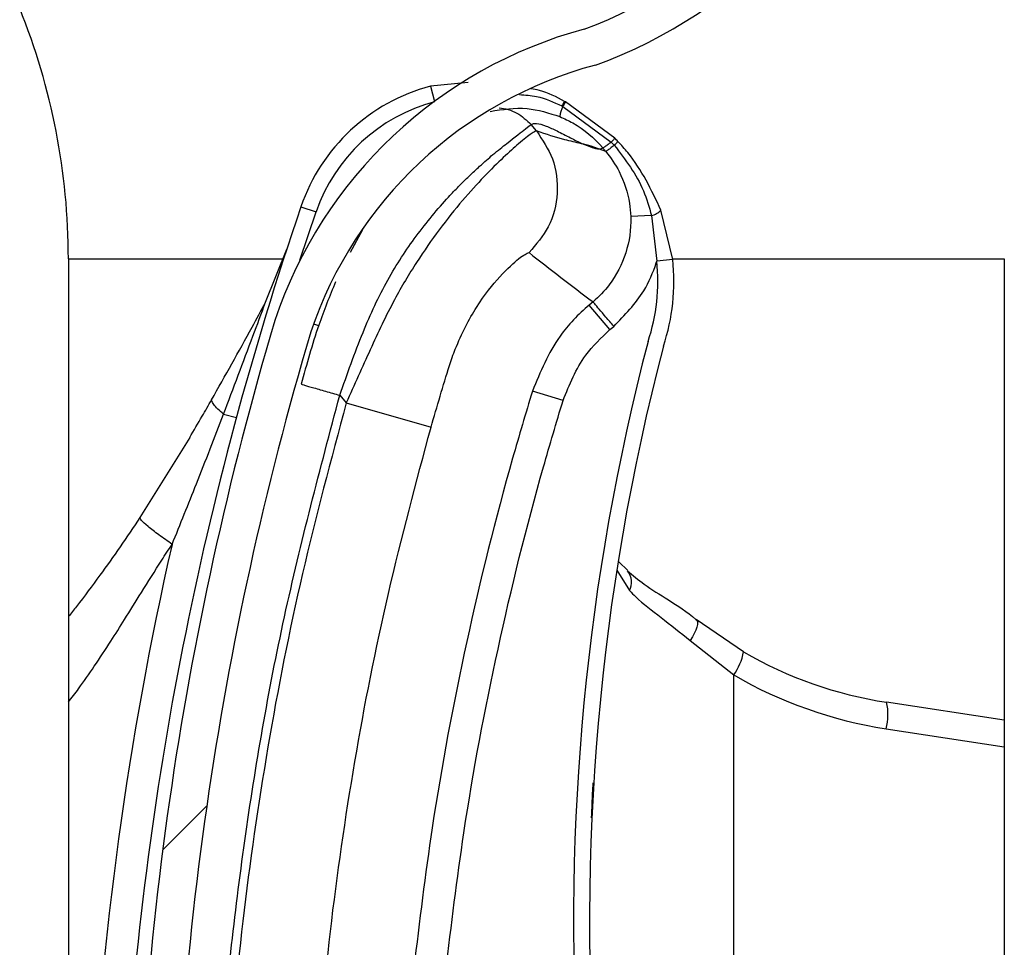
# Model space of a CAD drawing. Header units: inches. Extents: x 170 to 284, y 215 to 248.
# Tile 659 of 1056: x 210.7916 to 210.8546, y 243.9887 to 244.0481. Entities that reach past the tile are written whole.
import ezdxf

# ---------------------------------------------------------------- set-up
doc = ezdxf.new("R2010")
doc.units = ezdxf.units.IN
doc.header["$LTSCALE"] = 0.25
doc.header["$MEASUREMENT"] = 0
doc.layers.add('LH FRONT OF HOOD', color=7, linetype='Continuous')

msp = doc.modelspace()

# ---------------------------------------------------------------- hatches: boundary and pattern name
at = {"layer": 'LH FRONT OF HOOD'}
h = msp.add_hatch(dxfattribs=at)
h.set_pattern_fill('ANSI31', color=256, scale=0.34241245, angle=2.8e-322, style=0)
h.set_pattern_definition([(45, (200.7563139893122, 238.187647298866), (-0.03026527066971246, 0.03026527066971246), [])])
edge = h.paths.add_edge_path(flags=0)
edge.add_arc((210.829581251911, 243.8762405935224), 0.001712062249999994, 450.0000000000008, 472.2104203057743)
edge.add_line((210.8289340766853, 243.8778256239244), (210.8280215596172, 243.8800605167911))
edge.add_arc((210.829581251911, 243.8762405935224), 0.004126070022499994, 449.9999999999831, 472.2104203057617, ccw=False)
edge.add_arc((210.829581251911, 243.8673378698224), 0.01302879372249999, 401.4761673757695, 449.99999999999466, ccw=False)
edge.add_arc((210.825335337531, 243.8641876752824), 0.01830194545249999, 360, 400.06137300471, ccw=False)
edge.add_arc((210.831875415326, 243.8641876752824), 0.01176186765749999, 292.1408576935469, 360, ccw=False)
edge.add_arc((210.829581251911, 243.8674405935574), 0.01566536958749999, 235.2570680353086, 295.4307998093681, ccw=False)
edge.add_arc((210.834820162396, 243.8755557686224), 0.02532140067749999, 212.8542481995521, 235.9809333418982, ccw=False)
edge.add_arc((210.826670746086, 243.8691868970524), 0.01504902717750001, 172.1557183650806, 209.3146496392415, ccw=False)
edge.add_arc((210.839100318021, 243.8678514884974), 0.02754708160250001, 453.308503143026, 532.9325737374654, ccw=False)
edge.add_arc((210.835847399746, 243.9039417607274), 0.008748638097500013, 280.9586189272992, 427.9414322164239)
edge.add_arc((210.8557071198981, 243.9662950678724), 0.05672062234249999, 179.5706357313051, 253.00989973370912, ccw=False)
edge.add_arc((211.014038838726, 243.9674935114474), 0.2150521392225, 163.4260275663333, 180.2060536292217, ccw=False)
edge.add_arc((210.835265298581, 244.0196429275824), 0.02884824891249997, 465.15884346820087, 521.4137567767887, ccw=False)
edge.add_arc((210.817939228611, 244.0741892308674), 0.0284373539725, 290.1205938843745, 343.7190675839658)
edge.add_arc((210.830779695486, 244.0700117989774), 0.01494630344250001, 345.2914408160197, 400.5471921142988)
edge.add_arc((210.827355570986, 244.0681970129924), 0.0187470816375, 397.9578745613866, 431.4396159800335)
edge.add_arc((210.829581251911, 244.0730250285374), 0.0134739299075, 433.877557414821, 472.2736457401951)
edge.add_arc((210.827013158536, 244.0800444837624), 0.006011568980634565, 474.982532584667, 495.7175736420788)
edge.add_arc((210.836806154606, 244.0727853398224), 0.01816498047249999, 500.8992600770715, 540.0000000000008)
edge.add_arc((210.829581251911, 244.0727853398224), 0.01094007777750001, 180, 270)
edge.add_arc((210.829581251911, 244.0637114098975), 0.001866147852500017, 270, 285.642246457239)
edge.add_line((210.8300844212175, 244.06191437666), (210.8307353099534, 244.0595897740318))
edge.add_arc((210.829581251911, 244.0637114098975), 0.004280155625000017, 270.00000000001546, 285.6422464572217, ccw=False)
edge.add_arc((210.829581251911, 244.0727853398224), 0.01335408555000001, 179.9999999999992, 270.00000000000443, ccw=False)
edge.add_arc((210.836806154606, 244.0727853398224), 0.020578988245, 500.61135831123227, 540, ccw=False)
edge.add_arc((210.827013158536, 244.0800444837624), 0.008425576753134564, 474.57766718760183, 496.4997109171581, ccw=False)
edge.add_arc((210.829581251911, 244.0730250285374), 0.01588793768, 433.6903022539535, 472.4705806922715, ccw=False)
edge.add_arc((210.827355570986, 244.0681970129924), 0.02116108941, 398.1045307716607, 431.57717173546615, ccw=False)
edge.add_arc((210.830779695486, 244.0700117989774), 0.01736031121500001, 345.180248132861, 400.3658533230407, ccw=False)
edge.add_arc((210.817939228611, 244.0741892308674), 0.030851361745, 289.9181572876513, 343.77953759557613, ccw=False)
edge.add_arc((210.835265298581, 244.0196429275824), 0.02643424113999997, 464.9417095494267, 521.3236131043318)
edge.add_arc((211.014038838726, 243.9674935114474), 0.21263813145, 523.4376684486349, 540.2096895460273)
edge.add_arc((210.8557071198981, 243.9662950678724), 0.05430661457, 539.5566266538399, 613.1145348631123)
edge.add_arc((210.835847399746, 243.9039417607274), 0.01116264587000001, 280.0610388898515, 428.5290871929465, ccw=False)
edge.add_arc((210.839100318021, 243.8678514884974), 0.02513307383, 452.9714001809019, 532.9706577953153)
edge.add_arc((210.826670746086, 243.8691868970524), 0.01263501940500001, 532.0830472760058, 568.9826967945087)
edge.add_arc((210.834820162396, 243.8755557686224), 0.022907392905, 213.0443063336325, 236.0197152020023)
edge.add_arc((210.829581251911, 243.8674405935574), 0.01325136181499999, 235.1922404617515, 295.7352497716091)
edge.add_arc((210.831875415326, 243.8641876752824), 0.009347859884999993, 291.7225241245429, 360)
edge.add_arc((210.825335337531, 243.8641876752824), 0.01588793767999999, 360, 399.952178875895)
edge.add_arc((210.829581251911, 243.8673378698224), 0.01061478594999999, 401.6345013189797, 450.0000000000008)

# ---------------------------------------------------------------- linework, layer by layer
for p, q in [((210.8202924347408, 244.0440790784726), (210.8178930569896, 244.0438295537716)), ((210.8178930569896, 244.0438295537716), (210.8181468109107, 244.0428631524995)), ((210.8264794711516, 244.0428637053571), (210.826478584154, 244.0428641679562)), ((210.8265410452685, 244.0428313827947), (210.8264794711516, 244.0428637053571)), ((210.8265419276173, 244.0428309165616), (210.8265410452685, 244.0428313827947)), ((210.8296833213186, 244.0405072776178), (210.8265419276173, 244.0428309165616)), ((210.8262972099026, 244.042573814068), (210.8262981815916, 244.0425733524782)), ((210.8262981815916, 244.0425733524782), (210.8263603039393, 244.0425435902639)), ((210.8263603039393, 244.0425435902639), (210.8263611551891, 244.0425431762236)), ((210.8263611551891, 244.0425431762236), (210.8294648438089, 244.0402588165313)), ((210.8261733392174, 244.0418862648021), (210.8261740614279, 244.0418859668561)), ((210.8246730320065, 244.0409717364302), (210.8243252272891, 244.0413831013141)), ((210.8291087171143, 244.0396559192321), (210.8281773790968, 244.0399884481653)), ((210.8294648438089, 244.0402588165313), (210.829655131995, 244.0400531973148)), ((210.8095988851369, 244.0361214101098), (210.8105706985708, 244.035788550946)), ((210.8333963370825, 244.0327485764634), (210.8326457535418, 244.0358955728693)), ((210.8095349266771, 244.0326878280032), (210.8105706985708, 244.035788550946)), ((210.8320430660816, 244.0355481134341), (210.8307094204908, 244.0354989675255)), ((210.8320430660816, 244.0355481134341), (210.8323752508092, 244.0326363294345)), ((210.8135333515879, 244.034630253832), (210.8127396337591, 244.0331915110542)), ((210.8073302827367, 244.0300055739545), (210.808685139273, 244.0333945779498)), ((210.7947053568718, 244.0327879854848), (210.8084426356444, 244.0327879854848)), ((210.7947053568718, 244.0327879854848), (210.7947053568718, 243.9739975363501)), ((210.8333963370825, 244.0327485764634), (210.8323752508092, 244.0326363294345)), ((210.8333869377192, 244.0327879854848), (210.8546275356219, 244.0327879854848)), ((210.8546275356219, 244.0327879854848), (210.8546275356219, 239.7800253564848)), ((210.8282945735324, 244.0300303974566), (210.8280465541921, 244.029820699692)), ((210.8293722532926, 244.0282527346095), (210.8280465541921, 244.029820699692)), ((210.8104010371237, 244.028617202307), (210.8107293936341, 244.0285163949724)), ((210.8293722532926, 244.0282527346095), (210.8296202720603, 244.0284624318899)), ((210.8120815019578, 244.0240485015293), (210.812494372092, 244.0235601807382)), ((210.8263757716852, 244.0237128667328), (210.8244129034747, 244.0243154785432)), ((210.812494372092, 244.0235601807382), (210.8179245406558, 244.0220120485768)), ((210.8046433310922, 244.0228402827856), (210.8054618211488, 244.0226184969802)), ((210.8024754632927, 244.0213449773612), (210.7992892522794, 244.0162184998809)), ((210.8299404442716, 244.0133830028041), (210.8305339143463, 244.0128253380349)), ((210.8298300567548, 244.0128500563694), (210.8306316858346, 244.0115448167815)), ((210.8379397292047, 244.0076241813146), (210.8348993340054, 244.0096914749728)), ((210.8345125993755, 244.0083472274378), (210.8373029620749, 244.0061439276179)), ((210.8373029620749, 243.940723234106), (210.8373029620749, 244.0061439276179)), ((210.8546275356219, 244.0032483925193), (210.8470902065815, 244.0043984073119)), ((210.8470554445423, 244.0027059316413), (210.8546275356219, 244.0015506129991))]:
    msp.add_line(p, q, dxfattribs=at)
at = {"layer": 'LH FRONT OF HOOD', "flags": 128}
msp.add_lwpolyline([(210.8348993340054, 244.0096914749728), (210.8349553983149, 244.0096174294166), (210.8349809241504, 244.0095086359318), (210.8349752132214, 244.0093680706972), (210.8349384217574, 244.0091995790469), (210.8348715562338, 244.009007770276), (210.8347764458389, 244.0087978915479), (210.8346556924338, 244.008575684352), (210.8345125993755, 244.0083472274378)], dxfattribs=at)
at = {"layer": 'LH FRONT OF HOOD'}
for centre, radius, start, end in [((210.817939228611, 244.0741892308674), 0.02843735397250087, 290.1205938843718, 343.7190675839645), ((210.817939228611, 244.0741892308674), 0.03085136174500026, 289.91815728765, 343.7795375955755), ((210.7519038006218, 244.0327879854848), 0.04280155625, 0, 21.99999999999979), ((210.835265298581, 244.0196429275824), 0.02884824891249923, 105.1588434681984, 161.4137567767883), ((210.835265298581, 244.0196429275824), 0.02643424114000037, 104.9417095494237, 161.3236131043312), ((210.8209367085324, 244.0322380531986), 0.01198443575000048, 104.7123854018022, 161.0929786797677), ((210.8209367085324, 244.0322380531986), 0.01095719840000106, 104.712385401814, 161.0929786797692), ((210.8277065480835, 244.041895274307), 0.001564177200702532, 141.7256942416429, 154.2910519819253), ((210.8277110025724, 244.0418929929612), 0.001568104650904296, 141.7542666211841, 154.2863466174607), ((210.8278097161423, 244.0418339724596), 0.001613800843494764, 141.826092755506, 153.9140894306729), ((210.8278088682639, 244.0418343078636), 0.001611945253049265, 141.8104826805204, 153.9114578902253), ((210.8284075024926, 244.0416060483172), 0.00225166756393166, 155.3939551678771, 172.8510957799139), ((210.8284101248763, 244.0416046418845), 0.002253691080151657, 155.3897650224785, 172.8291455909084), ((211.0140036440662, 243.9661100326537), 0.2160622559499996, 161.092978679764, 176.5597220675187), ((210.8316909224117, 244.0368553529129), 0.001353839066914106, 285.0764398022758, 314.8519014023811), ((210.8204625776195, 244.0313267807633), 0.0130116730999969, 341.5025581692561, 6.273281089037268), ((210.8204625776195, 244.0313267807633), 0.01198443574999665, 341.341097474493, 6.273281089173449), ((211.014038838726, 243.9674935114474), 0.2150521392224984, 163.4260275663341, 180.2060536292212), ((211.014038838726, 243.9674935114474), 0.2126381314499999, 163.4376684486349, 180.2096895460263), ((210.9735989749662, 243.9904041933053), 0.1465525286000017, 165.3406183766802, 202.0185750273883), ((210.9735989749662, 243.9904041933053), 0.1455252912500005, 165.3544246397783, 203.870550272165), ((211.0140036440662, 243.9661100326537), 0.2180957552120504, 167.1792232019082, 177.2535733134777), ((210.8296418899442, 244.0120738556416), 0.001122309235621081, 331.8758133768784, 39.94683461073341), ((210.8343779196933, 244.0082792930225), 0.003621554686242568, 323.8694765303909, 349.5782562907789), ((210.8510153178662, 244.0301240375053), 0.02602334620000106, 239.8373732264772, 261.3249484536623), ((210.8512387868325, 244.0301240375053), 0.02773540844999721, 239.8373732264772, 261.3249484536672), ((210.8437595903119, 244.0036202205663), 0.003420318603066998, 344.4956794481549, 13.15103634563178)]:
    msp.add_arc(centre, radius, start, end, dxfattribs=at)
for points, knots in [([(210.826478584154, 244.0428641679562), (210.825953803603, 244.0431423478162), (210.8252629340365, 244.0435085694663), (210.8245005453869, 244.043636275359), (210.8243172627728, 244.0436669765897)], [0, 0, 0, 0, 0.7595942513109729, 1, 1, 1, 1]), ([(210.8235815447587, 244.0432947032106), (210.823951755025, 244.0432732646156), (210.8249002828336, 244.0432183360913), (210.8257681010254, 244.0428179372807), (210.8262972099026, 244.042573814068)], [0, 0, 0, 0, 0.3902998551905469, 1, 1, 1, 1]), ([(210.8217136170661, 244.0422233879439), (210.8225050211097, 244.0423468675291), (210.8240226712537, 244.0425836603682), (210.8254772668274, 244.0421119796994), (210.8261733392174, 244.0418862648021)], [0, 0, 0, 0, 0.5214667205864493, 1, 1, 1, 1]), ([(210.8222872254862, 244.0424534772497), (210.8224773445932, 244.0424251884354), (210.8228727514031, 244.0423663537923), (210.8236097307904, 244.0420635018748), (210.8240433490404, 244.0416511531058), (210.8243252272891, 244.0413831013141)], [0, 0, 0, 0, 0.2447599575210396, 0.5090480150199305, 1, 1, 1, 1]), ([(210.8261740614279, 244.0418859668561), (210.8264536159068, 244.0417577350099), (210.8274865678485, 244.0412839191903), (210.8283807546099, 244.0405185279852), (210.8289151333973, 244.0398851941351), (210.8289151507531, 244.0398851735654)], [0, 0, 0, 0, 0.2706300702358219, 0.9999763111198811, 1, 1, 1, 1]), ([(210.8120815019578, 244.0240485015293), (210.8125573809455, 244.0254049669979), (210.8134557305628, 244.027965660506), (210.8150711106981, 244.031456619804), (210.8166735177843, 244.0338685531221), (210.818005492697, 244.0355712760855), (210.8189203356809, 244.036614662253), (210.8197119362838, 244.0374431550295), (210.8203807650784, 244.0381030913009), (210.8211255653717, 244.038798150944), (210.8219593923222, 244.0395238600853), (210.8230887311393, 244.0404318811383), (210.8240787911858, 244.0411918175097), (210.8242479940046, 244.041323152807), (210.8243252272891, 244.0413831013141)], [0, 0, 0, 0, 0.1307156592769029, 0.2467609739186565, 0.3577928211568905, 0.4170971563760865, 0.4791482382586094, 0.5177152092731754, 0.5590896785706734, 0.603294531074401, 0.6633484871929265, 0.7353692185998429, 0.8792082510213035, 1, 1, 1, 1]), ([(210.8246730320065, 244.0409717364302), (210.8245936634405, 244.0409400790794), (210.8244323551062, 244.0408757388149), (210.8236438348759, 244.0402569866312), (210.8225828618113, 244.0393138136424), (210.8213524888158, 244.0381002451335), (210.8199447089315, 244.0365543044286), (210.8184695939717, 244.0347191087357), (210.8169795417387, 244.0325839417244), (210.8154511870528, 244.0300293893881), (210.8140150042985, 244.0269530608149), (210.8130055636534, 244.0247007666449), (210.812494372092, 244.0235601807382)], [0, 0, 0, 0, 0.1094013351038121, 0.2223468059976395, 0.3151791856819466, 0.4102231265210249, 0.5012749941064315, 0.5946006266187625, 0.6834485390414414, 0.7745330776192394, 0.8858211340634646, 1, 1, 1, 1]), ([(210.8246730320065, 244.0409717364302), (210.8250622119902, 244.0403958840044), (210.8258706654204, 244.0391996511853), (210.8261295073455, 244.036974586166), (210.8256017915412, 244.0347972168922), (210.8246537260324, 244.0337074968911), (210.8241973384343, 244.0331829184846)], [0, 0, 0, 0, 0.2406941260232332, 0.4999999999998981, 0.7593058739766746, 1, 1, 1, 1]), ([(210.8243252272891, 244.0413831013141), (210.8244320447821, 244.0414227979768), (210.824656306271, 244.0415061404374), (210.8252580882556, 244.0413121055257), (210.8260127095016, 244.0409640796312), (210.8268120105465, 244.0405498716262), (210.8276094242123, 244.0401427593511), (210.8280333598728, 244.0399846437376), (210.8282483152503, 244.039904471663)], [0, 0, 0, 0, 0.1574760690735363, 0.330618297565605, 0.4911886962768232, 0.6742546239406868, 0.834831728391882, 1, 1, 1, 1]), ([(210.8281773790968, 244.0399884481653), (210.8279666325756, 244.0400466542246), (210.8273853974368, 244.0402071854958), (210.8263171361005, 244.040416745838), (210.825296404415, 244.0407613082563), (210.8246730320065, 244.0409717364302)], [0, 0, 0, 0, 0.1812946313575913, 0.50000735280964, 1, 1, 1, 1]), ([(210.8298882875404, 244.0402967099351), (210.8298882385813, 244.0402967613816), (210.8298207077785, 244.040367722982), (210.8297519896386, 244.040437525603), (210.8296833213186, 244.0405072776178)], [0, 0, 0, 0, 0.0007249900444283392, 0.9999999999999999, 0.9999999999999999, 0.9999999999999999, 0.9999999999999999]), ([(210.8282483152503, 244.039904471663), (210.8283418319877, 244.0398788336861), (210.8285298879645, 244.0398272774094), (210.82875731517, 244.0398147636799), (210.8288624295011, 244.039861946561), (210.8289148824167, 244.0398854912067)], [0, 0, 0, 0, 0.3313600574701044, 0.6663431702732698, 0.9999999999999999, 0.9999999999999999, 0.9999999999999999, 0.9999999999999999]), ([(210.8289148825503, 244.0398854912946), (210.8289630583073, 244.0398284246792), (210.8290276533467, 244.0397519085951), (210.829092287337, 244.0396753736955), (210.8291087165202, 244.0396559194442)], [0, 0, 0, 0, 0.7458120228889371, 0.9999999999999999, 0.9999999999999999, 0.9999999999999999, 0.9999999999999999]), ([(210.8294648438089, 244.0402588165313), (210.8294450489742, 244.0402435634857), (210.8293261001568, 244.040151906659), (210.8291415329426, 244.0400149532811), (210.8289666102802, 244.03989683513), (210.8289323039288, 244.0398890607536), (210.8289151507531, 244.0398851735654)], [0, 0, 0, 0, 0.06239373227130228, 0.3749291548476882, 0.6874645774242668, 1, 1, 1, 1]), ([(210.8296551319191, 244.0400531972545), (210.8296351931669, 244.0400373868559), (210.8295154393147, 244.0399424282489), (210.8293302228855, 244.0397993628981), (210.829156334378, 244.0396735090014), (210.8291245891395, 244.0396617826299), (210.8291087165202, 244.0396559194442)], [0, 0, 0, 0, 0.062428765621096, 0.3749525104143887, 0.6874762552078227, 1, 1, 1, 1]), ([(210.8296553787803, 244.040052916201), (210.8303636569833, 244.0391246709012), (210.8314171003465, 244.0377440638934), (210.8318885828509, 244.0360900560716), (210.8320430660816, 244.0355481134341)], [0, 0, 0, 0, 0.6723457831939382, 1, 1, 1, 1]), ([(210.8326457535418, 244.0358955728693), (210.8320324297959, 244.0371912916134), (210.8312818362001, 244.038777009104), (210.8301037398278, 244.0400617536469), (210.8298882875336, 244.0402967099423)], [0, 0, 0, 0, 0.8171182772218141, 1, 1, 1, 1]), ([(210.8291055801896, 244.0396596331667), (210.8291055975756, 244.0396596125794), (210.8294406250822, 244.039262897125), (210.8301246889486, 244.038229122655), (210.8306153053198, 244.0367694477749), (210.8306887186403, 244.0357784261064), (210.8307094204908, 244.0354989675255)], [0, 0, 0, 0, 1.782673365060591e-05, 0.3435204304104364, 0.8148790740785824, 1, 1, 1, 1]), ([(210.8307094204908, 244.0354989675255), (210.8307101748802, 244.0354766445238), (210.8307367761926, 244.0346894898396), (210.8305122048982, 244.0331179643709), (210.8295566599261, 244.0312813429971), (210.8286774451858, 244.030354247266), (210.8282944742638, 244.0300302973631), (210.8282944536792, 244.0300302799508)], [0, 0, 0, 0, 0.0108740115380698, 0.3834398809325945, 0.7558119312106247, 0.9999868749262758, 1, 1, 1, 1]), ([(210.8191039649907, 244.0259453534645), (210.8191039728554, 244.0259453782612), (210.8192178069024, 244.0263042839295), (210.8197172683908, 244.0277104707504), (210.8208918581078, 244.0299131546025), (210.822426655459, 244.0318164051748), (210.8237720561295, 244.0330280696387), (210.8240457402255, 244.0331277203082), (210.8241973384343, 244.0331829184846)], [0, 0, 0, 0, 4.497367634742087e-06, 0.06509473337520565, 0.2616701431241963, 0.4753105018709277, 0.7093656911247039, 0.9999999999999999, 0.9999999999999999, 0.9999999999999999, 0.9999999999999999]), ([(210.8241973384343, 244.0331829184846), (210.8248705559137, 244.0326537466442), (210.8262169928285, 244.0315954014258), (210.8276019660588, 244.0305519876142), (210.8282944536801, 244.0300302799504)], [0, 0, 0, 0, 0.4999992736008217, 1, 1, 1, 1]), ([(210.8296202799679, 244.0284624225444), (210.8303220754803, 244.0291807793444), (210.8314841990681, 244.0303703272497), (210.8321591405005, 244.0319438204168), (210.8323643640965, 244.0326014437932), (210.8323752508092, 244.0326363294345)], [0, 0, 0, 0, 0.5907811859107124, 0.9782917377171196, 1, 1, 1, 1]), ([(210.8118122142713, 244.031318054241), (210.8114378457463, 244.0304002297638), (210.8105812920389, 244.028300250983), (210.8099617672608, 244.0260330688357), (210.809613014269, 244.024756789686)], [0, 0, 0, 0, 0.4370636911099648, 1, 1, 1, 1]), ([(210.8038715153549, 244.0237551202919), (210.8047424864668, 244.0252953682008), (210.8059053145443, 244.0273517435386), (210.8070443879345, 244.0294731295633), (210.8073302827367, 244.0300055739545)], [0, 0, 0, 0, 0.7490110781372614, 1, 1, 1, 1]), ([(210.8046433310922, 244.0228402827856), (210.8052717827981, 244.0245051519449), (210.8061719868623, 244.0268899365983), (210.8070616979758, 244.0292831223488), (210.8073302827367, 244.0300055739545)], [0, 0, 0, 0, 0.6981213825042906, 1, 1, 1, 1]), ([(210.8280465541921, 244.029820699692), (210.8280465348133, 244.0298206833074), (210.8273526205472, 244.0292339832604), (210.8257778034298, 244.0276104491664), (210.8249198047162, 244.0255391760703), (210.8244129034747, 244.0243154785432)], [0, 0, 0, 0, 1.142795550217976e-05, 0.409211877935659, 1, 1, 1, 1]), ([(210.8263757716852, 244.0237128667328), (210.8267874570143, 244.0247300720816), (210.8274850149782, 244.0264536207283), (210.8288236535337, 244.0277297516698), (210.8293722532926, 244.0282527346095)], [0, 0, 0, 0, 0.5901808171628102, 1, 1, 1, 1]), ([(210.8179245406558, 244.0220120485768), (210.8183120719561, 244.023336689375), (210.8186996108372, 244.0246613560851), (210.8191039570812, 244.0259453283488), (210.8191039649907, 244.0259453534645)], [0, 0, 0, 0, 0.999980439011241, 1, 1, 1, 1]), ([(210.809613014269, 244.024756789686), (210.8096459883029, 244.0247473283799), (210.8096967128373, 244.0247327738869), (210.8100045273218, 244.0246444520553), (210.8103231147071, 244.0245530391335), (210.8107185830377, 244.024439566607), (210.8112932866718, 244.0242746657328), (210.8117709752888, 244.0241376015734), (210.8120815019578, 244.0240485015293)], [0, 0, 0, 0, 0.2394568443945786, 0.3683606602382, 0.5000000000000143, 0.6316393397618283, 0.7605431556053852, 1, 1, 1, 1]), ([(210.8039693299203, 243.9670219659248), (210.8040681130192, 243.971777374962), (210.804266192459, 243.9813129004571), (210.805875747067, 243.9956218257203), (210.8083325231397, 244.0099313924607), (210.8108298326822, 244.0193352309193), (210.8120815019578, 244.0240485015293)], [0, 0, 0, 0, 0.2468628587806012, 0.4950083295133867, 0.74689458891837, 1, 1, 1, 1]), ([(210.8244129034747, 244.0243154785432), (210.8239848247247, 244.0228861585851), (210.8223999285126, 244.0175943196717), (210.820104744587, 244.0082962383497), (210.8180381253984, 243.9973868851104), (210.8171868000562, 243.9903745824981), (210.8168232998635, 243.9873804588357)], [0, 0, 0, 0, 0.1185397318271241, 0.4388752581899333, 0.7604101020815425, 1, 1, 1, 1]), ([(210.8024734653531, 244.0213415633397), (210.802473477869, 244.0213415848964), (210.8027377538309, 244.0217967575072), (210.8032054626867, 244.0225967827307), (210.8036723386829, 244.0234059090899), (210.8038715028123, 244.0237550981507), (210.8038715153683, 244.0237551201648)], [0, 0, 0, 0, 2.704369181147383e-05, 0.571031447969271, 0.9999729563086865, 1, 1, 1, 1]), ([(210.8046433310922, 244.0228402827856), (210.8045121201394, 244.0229520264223), (210.804246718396, 244.0231780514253), (210.8039930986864, 244.0234683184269), (210.8038888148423, 244.0236532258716), (210.8038747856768, 244.0237358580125), (210.8038715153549, 244.0237551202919)], [0, 0, 0, 0, 0.2979480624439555, 0.6026626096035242, 0.9073771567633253, 0.9999999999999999, 0.9999999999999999, 0.9999999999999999, 0.9999999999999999]), ([(210.812494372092, 244.0235601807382), (210.8115202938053, 244.0199300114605), (210.8095693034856, 244.0126591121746), (210.8073910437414, 244.001578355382), (210.8057799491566, 243.9903957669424), (210.8047691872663, 243.9794270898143), (210.8045745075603, 243.9721792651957), (210.8044810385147, 243.9686994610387)], [0, 0, 0, 0, 0.2027568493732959, 0.4061035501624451, 0.6088604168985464, 0.8122072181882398, 1, 1, 1, 1]), ([(210.8188647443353, 243.987160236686), (210.8192244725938, 243.9901233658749), (210.820065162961, 243.9970482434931), (210.8221090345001, 244.0078448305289), (210.8243793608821, 244.0170469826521), (210.8259521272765, 244.0222983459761), (210.8263757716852, 244.0237128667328)], [0, 0, 0, 0, 0.2395900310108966, 0.5599255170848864, 0.8814604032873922, 0.9999999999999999, 0.9999999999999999, 0.9999999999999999, 0.9999999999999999]), ([(210.8013452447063, 244.0145059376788), (210.8018681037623, 244.0157973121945), (210.8029910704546, 244.0185708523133), (210.8040678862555, 244.0213533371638), (210.8046433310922, 244.0228402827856)], [0, 0, 0, 0, 0.4656051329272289, 1, 1, 1, 1]), ([(210.8101271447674, 243.9686297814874), (210.8101271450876, 243.9686298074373), (210.8101689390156, 243.972016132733), (210.8104320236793, 243.9790628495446), (210.8113839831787, 243.9897360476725), (210.8129585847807, 244.0006121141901), (210.8150770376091, 244.0113994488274), (210.8169753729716, 244.0184745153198), (210.8179245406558, 244.0220120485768)], [0, 0, 0, 0, 1.439079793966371e-06, 0.1877923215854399, 0.3908439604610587, 0.5938956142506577, 0.7969478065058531, 1, 1, 1, 1]), ([(210.7992892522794, 244.0162184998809), (210.7988670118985, 244.0155910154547), (210.7980260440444, 244.014341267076), (210.7966688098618, 244.0124501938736), (210.795569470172, 244.010963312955), (210.7948790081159, 244.0100966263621), (210.7947053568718, 244.0098786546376)], [0, 0, 0, 0, 0.2874979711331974, 0.5726040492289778, 0.8925098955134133, 1, 1, 1, 1]), ([(210.8013452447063, 244.0145059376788), (210.8010544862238, 244.0147112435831), (210.8004556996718, 244.0151340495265), (210.7997666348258, 244.0156753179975), (210.7993249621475, 244.0160759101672), (210.7993009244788, 244.0161718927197), (210.7992892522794, 244.0162184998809)], [0, 0, 0, 0, 0.242789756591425, 0.5000000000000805, 0.7572102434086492, 1, 1, 1, 1]), ([(210.7947053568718, 244.0043940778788), (210.7949262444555, 244.0046822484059), (210.7955020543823, 244.0054334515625), (210.7964020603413, 244.0067447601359), (210.7973769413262, 244.0082247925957), (210.7983730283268, 244.0098062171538), (210.7994492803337, 244.0115372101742), (210.8004591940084, 244.0131451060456), (210.8011237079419, 244.0141656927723), (210.8013452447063, 244.0145059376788)], [0, 0, 0, 0, 0.09019872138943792, 0.2351300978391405, 0.3944108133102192, 0.5296508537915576, 0.6982639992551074, 0.8994067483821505, 1, 1, 1, 1]), ([(210.8304942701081, 244.0128071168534), (210.8308375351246, 244.012522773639), (210.8315775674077, 244.0119097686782), (210.8331389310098, 244.0109344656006), (210.8343863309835, 244.0101555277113), (210.8350070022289, 244.0095943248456), (210.8350674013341, 244.0095397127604)], [0, 0, 0, 0, 0.2839420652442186, 0.6121401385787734, 0.9622563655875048, 1, 1, 1, 1]), ([(210.8306316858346, 244.0115448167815), (210.8307616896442, 244.0114111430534), (210.8313512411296, 244.0108049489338), (210.8326438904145, 244.0098473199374), (210.8338839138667, 244.0088519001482), (210.8345125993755, 244.0083472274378)], [0, 0, 0, 0, 0.1223980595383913, 0.5550603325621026, 1, 1, 1, 1]), ([(210.8282067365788, 243.9970003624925), (210.8282166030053, 243.9973053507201), (210.8282406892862, 243.9980498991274), (210.8282839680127, 243.9987941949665), (210.8283095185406, 243.9992336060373)], [0, 0, 0, 0, 0.4096284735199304, 1, 1, 1, 1])]:
    msp.add_open_spline(points, degree=3, knots=knots, dxfattribs=at)
for points in [[(210.8296833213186, 244.0405072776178), (210.8296818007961, 244.0405028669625), (210.8296787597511, 244.0404940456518), (210.829634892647, 244.0404420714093), (210.829565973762, 244.0403657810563), (210.8294985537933, 244.0402944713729), (210.8294648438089, 244.0402588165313)], [(210.8298882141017, 244.0402967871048), (210.8298861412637, 244.0402927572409), (210.8298819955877, 244.0402846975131), (210.829834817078, 244.0402339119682), (210.8297616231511, 244.040158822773), (210.8296906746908, 244.0400883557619), (210.8296552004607, 244.0400531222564)], [(210.8296205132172, 244.0284626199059), (210.8294503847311, 244.028663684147), (210.829110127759, 244.0290658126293), (210.8286776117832, 244.0295769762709), (210.8283687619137, 244.0299419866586), (210.8283190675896, 244.0300007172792), (210.8282942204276, 244.0300300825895)]]:
    msp.add_open_spline(points, degree=3, dxfattribs=at)

doc.saveas('drawing.dxf')
